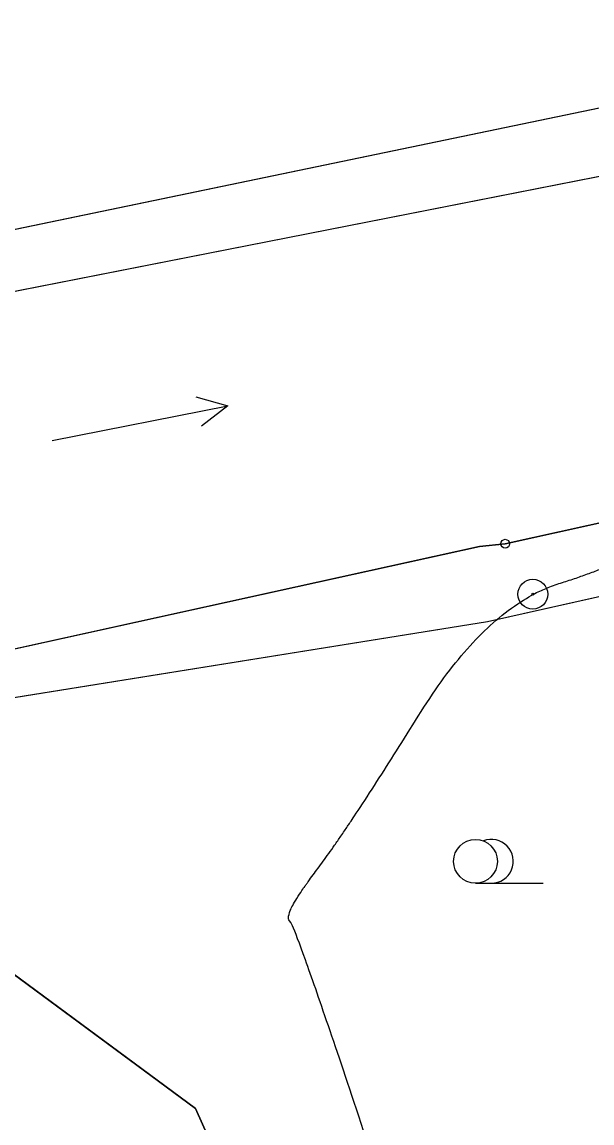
# Model space of a CAD drawing. Extents: x -495905 to -478420, y -1113297 to -1107716.
# Drawn here: x -479823.5 to -479785.3, y -1111627.5 to -1111553.7 of the extents above; entities that cross this region are included whole.
import ezdxf

# ---------------------------------------------------------------- set-up
doc = ezdxf.new("R2010")
doc.units = 0
for name, color, linetype in [('2D_VRSTEVNICE', 7, 'Continuous'), ('ttp', 7, 'Continuous'), ('VODNÍ PLOCHY', 7, 'Continuous'), ('zamereni', 7, 'Continuous'), ('ZELEN MIMO LES', 7, 'Continuous')]:
    doc.layers.add(name, color=color, linetype=linetype)

msp = doc.modelspace()

# ---------------------------------------------------------------- linework, layer by layer
at = {"layer": '2D_VRSTEVNICE'}
for points in [[(-479797.936, -1111636.243), (-479805.121, -1111614.35), (-479806.075, -1111613.588), (-479801.543, -1111607.598), (-479792.446, -1111592.92), (-479782.758, -1111589.849), (-479777.847, -1111586.461), (-479765.494, -1111587.012)], [(-479811.51, -1111708.745), (-479803.434, -1111691.6), (-479800.737, -1111678.589), (-479789.678, -1111670.591), (-479781.443, -1111658.67), (-479777.684, -1111655.353), (-479771.579, -1111650.559), (-479761.921, -1111638.869), (-479754.721, -1111628.402), (-479745.133, -1111619.912), (-479736.308, -1111611.917)]]:
    msp.add_open_spline(points, degree=2, dxfattribs=at)
at = {"layer": 'ttp'}
for points in [[(-479914.41, -1111608.66), (-479904.02, -1111594.6), (-479888.48, -1111584), (-479869.24, -1111577.02), (-479764.75, -1111555.31), (-479737.04, -1111542.57)], [(-479901.39, -1111836.63), (-479896.21, -1111820.45), (-479889.86, -1111804.14), (-479880.54, -1111784.75), (-479876.2, -1111775.48), (-479870.95, -1111767.42), (-479873.97, -1111765.4), (-479849.71, -1111721.87), (-479839.43, -1111697.67), (-479823.85, -1111667.46), (-479805.72, -1111644.87), (-479805.72, -1111640.4), (-479811.9, -1111626.55), (-479830.04, -1111613.17), (-479846.11, -1111602.56), (-479861.716, -1111607.451)]]:
    msp.add_lwpolyline(points, dxfattribs=at)
at = {"layer": 'VODNÍ PLOCHY'}
for points in [[(-479519.21, -1111207.72), (-479512.98, -1111227.33), (-479494.91, -1111252.29), (-479483.87, -1111248.61), (-479490, -1111274.12), (-479510.92, -1111309.16), (-479537.33, -1111341.97), (-479586.58, -1111376.4), (-479636.13, -1111400.73), (-479661.28, -1111423.76), (-479675.82, -1111449.04), (-479708.76, -1111513.89), (-479719.13, -1111532.95), (-479734.23, -1111546.43), (-479763.05, -1111559.8), (-479867.72, -1111580.39), (-479887.11, -1111587.29), (-479901.57, -1111597.25), (-479910.93, -1111610.19), (-479919.11, -1111625.77)], [(-479916.37, -1111749.48), (-479910.34, -1111703.33), (-479901.02, -1111652.45), (-479892.89, -1111626.4), (-479880.97, -1111611.56), (-479863.11, -1111604.35), (-479792.87, -1111588.88), (-479791.16, -1111588.7), (-479778.04, -1111585.8), (-479748.52, -1111577.88), (-479729.39, -1111570.04), (-479715.95, -1111559.84), (-479705.9, -1111550.01)]]:
    msp.add_lwpolyline(points, dxfattribs=at)
at = {"layer": 'zamereni'}
for p, q in [((-479869.24, -1111577.02), (-479764.75, -1111555.31)), ((-479763.05, -1111559.8), (-479867.72, -1111580.39)), ((-479821.507, -1111581.768), (-479809.733, -1111579.452)), ((-479778.04, -1111585.8), (-479791.16, -1111588.7)), ((-479792.87, -1111588.88), (-479863.11, -1111604.35)), ((-479791.16, -1111588.7), (-479792.87, -1111588.88)), ((-479776.69, -1111590.43), (-479792.34, -1111593.93)), ((-479792.34, -1111593.93), (-479846.11, -1111602.56)), ((-479793.15, -1111611.45), (-479788.616, -1111611.45)), ((-479811.9, -1111626.55), (-479830.04, -1111613.17)), ((-479805.72, -1111640.4), (-479811.9, -1111626.55))]:
    msp.add_line(p, q, dxfattribs=at)
msp.add_lwpolyline([(-479811.888, -1111578.857), (-479809.733, -1111579.452), (-479811.502, -1111580.819)], dxfattribs=at)
for centre, radius in [((-479791.16, -1111588.7), 0.3), ((-479789.31, -1111592.08), 1), ((-479789.31, -1111592.08), 0.0655), ((-479793.149, -1111609.983), 1.467)]:
    msp.add_circle(centre, radius, dxfattribs=at)
msp.add_arc((-479792.083, -1111609.983), 1.467, 270, 111.324, dxfattribs=at)
at = {"layer": 'ZELEN MIMO LES'}
msp.add_lwpolyline([(-479726.301, -1111571.603), (-479745.9, -1111581.03), (-479776.69, -1111590.43), (-479792.34, -1111593.93), (-479846.11, -1111602.56), (-479830.04, -1111613.17), (-479811.9, -1111626.55), (-479805.72, -1111640.4), (-479792.35, -1111640.12), (-479763.18, -1111611.87), (-479748.21, -1111597.01), (-479726.062, -1111571.92)], dxfattribs=at)

doc.saveas('drawing.dxf')
